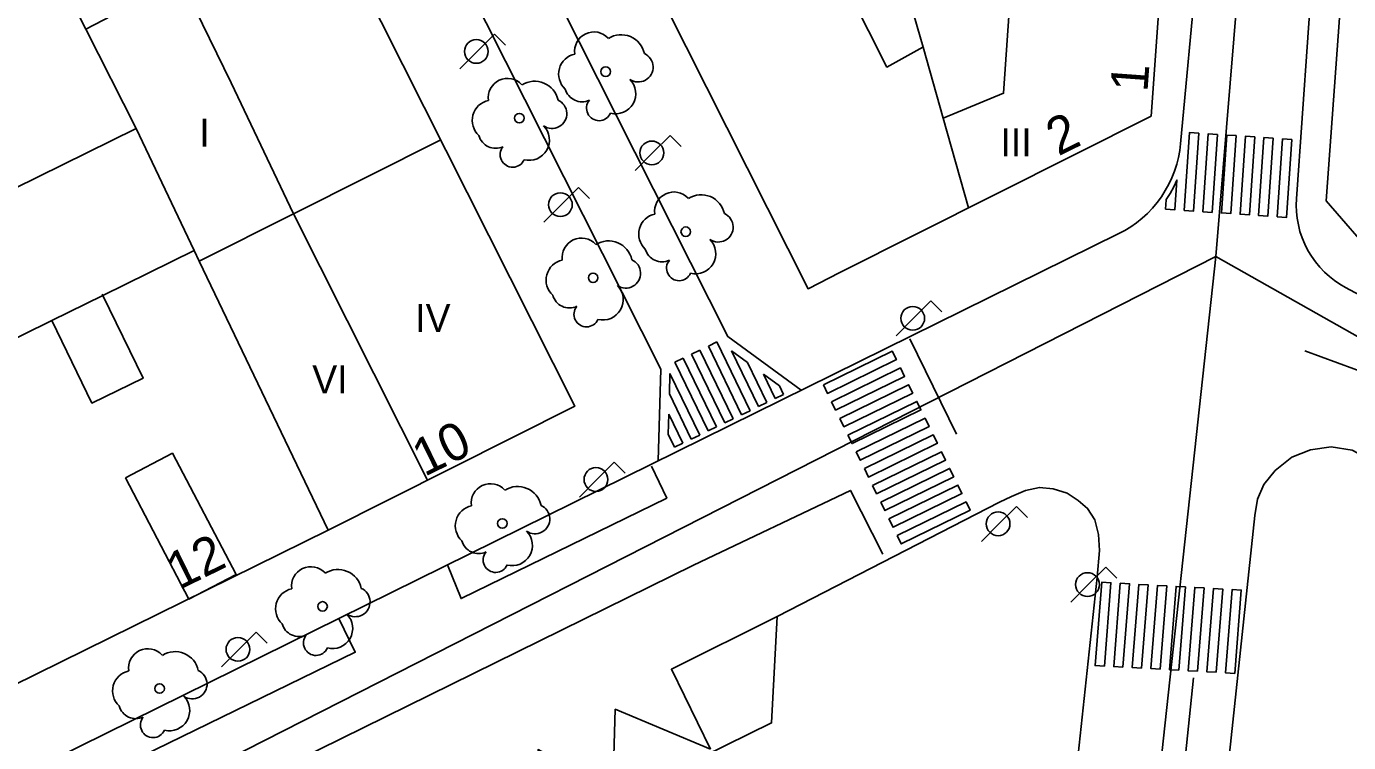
# Model space of a CAD drawing. Extents: x 282771 to 285132, y 4823109 to 4825496.
# Drawn here: x 282930.6 to 283001.5, y 4824148.8 to 4824187.2 of the extents above; entities that cross this region are included whole.
import ezdxf

# ---------------------------------------------------------------- set-up
doc = ezdxf.new("R2010")
doc.units = 0
for name, color, linetype in [('ACERA-BORDILLO', 7, 'Continuous'), ('ACERA-INTERIOR', 7, 'Continuous'), ('ARBOL', 7, 'Continuous'), ('CALLE-EJE', 7, 'Continuous'), ('CARGA_DESCARGA', 7, 'Continuous'), ('EDIFICIO', 7, 'Continuous'), ('FAROLA', 7, 'Continuous'), ('INTERIOR-EDIFICIO', 7, 'Continuous'), ('MEDIANERA', 7, 'Continuous'), ('NUM-LOCAL', 7, 'Continuous'), ('NUM-PORTAL', 7, 'Continuous'), ('PASO-PEATONES', 7, 'Continuous'), ('SENAL-VIARIA', 7, 'Continuous'), ('TXT-ALTURA-EDIFICIO', 7, 'Continuous')]:
    doc.layers.add(name, color=color, linetype=linetype)

msp = doc.modelspace()

# ---------------------------------------------------------------- linework, layer by layer
at = {"layer": 'ACERA-BORDILLO'}
for points in [[(282992.498, 4824180.941), (282993.369, 4824190.332), (282995.599, 4824220.562), (282996.649, 4824235.622), (282996.652, 4824236.135), (282996.587, 4824236.657), (282996.45, 4824237.176), (282996.243, 4824237.676), (282995.971, 4824238.143), (282995.641, 4824238.566), (282995.265, 4824238.934), (282994.855, 4824239.243), (282994.409, 4824239.496), (282993.922, 4824239.695), (282993.403, 4824239.83), (282992.865, 4824239.894), (282992.324, 4824239.886), (282991.794, 4824239.805), (282991.289, 4824239.658), (282990.819, 4824239.452), (282978.039, 4824232.832), (282891.09, 4824187.712), (282879.21, 4824181.652), (282849.03, 4824166.202)], [(283024.309, 4824160.927), (283001.34, 4824173.227), (283001.044, 4824173.399), (283000.755, 4824173.594), (283000.476, 4824173.813), (283000.21, 4824174.055), (282999.959, 4824174.317), (282999.727, 4824174.6), (282999.514, 4824174.9), (282999.324, 4824175.217), (282999.158, 4824175.546), (282999.016, 4824175.886), (282998.901, 4824176.233), (282998.812, 4824176.585), (282998.749, 4824176.939), (282998.712, 4824177.291), (282998.701, 4824177.64), (282998.713, 4824177.983), (283000.529, 4824203.972), (283002.669, 4824231.752)], [(282905.563, 4824134.831), (282989.18, 4824176.115), (282989.505, 4824176.289), (282989.824, 4824176.484), (282990.133, 4824176.703), (282990.431, 4824176.942), (282990.716, 4824177.203), (282990.985, 4824177.483), (282991.236, 4824177.781), (282991.467, 4824178.096), (282991.678, 4824178.425), (282991.867, 4824178.766), (282992.032, 4824179.117), (282992.173, 4824179.476), (282992.291, 4824179.84), (282992.383, 4824180.207), (282992.452, 4824180.575), (282992.498, 4824180.941)], [(283029.299, 4824148.433), (283028.819, 4824149.543), (283027.308, 4824150.905), (283001.691, 4824164.492), (283000.576, 4824164.675), (282999.462, 4824164.518), (282998.465, 4824164.124), (282997.561, 4824163.403), (282996.958, 4824162.655), (282996.63, 4824161.868), (282996.473, 4824160.987)], [(282896.66, 4824113.44), (282970.559, 4824149.853), (282970.868, 4824155.572), (282982.786, 4824161.706), (282983.428, 4824162.008), (282984.175, 4824162.323), (282984.923, 4824162.493), (282985.67, 4824162.415), (282986.417, 4824162.179), (282987.007, 4824161.798), (282987.505, 4824161.365), (282987.899, 4824160.749), (282988.095, 4824159.975), (282988.148, 4824159.109), (282988.023, 4824157.68), (282986.043, 4824139.146)], [(282996.473, 4824160.987), (282981.998, 4824024.858)]]:
    msp.add_lwpolyline(points, dxfattribs=at)
at = {"layer": 'ACERA-INTERIOR'}
for points in [[(282972.152, 4824167.708), (282968.215, 4824170.589), (282946.281, 4824214.125), (282946.951, 4824216.685), (282947.146, 4824216.8)], [(282964.477, 4824163.919), (282964.614, 4824168.847), (282942.752, 4824212.24), (282940.296, 4824213.225), (282940.045, 4824213.115)]]:
    msp.add_lwpolyline(points, dxfattribs=at)
at = {"layer": 'ARBOL'}
for centre in [(282961.662, 4824184.809), (282957.03, 4824182.315), (282965.955, 4824176.22), (282960.988, 4824173.746), (282956.118, 4824160.563), (282946.479, 4824156.11), (282937.737, 4824151.702)]:
    msp.add_circle(centre, 0.255, dxfattribs=at)
for centre, radius, start, end in [((282961.032, 4824185.902), 1.038, 42.38202, 188.12408), ((282962.491, 4824185.518), 1.272, 11.77247, 122.53899), ((282960.235, 4824184.683), 1.097, 102.17153, 227.29582), ((282963.409, 4824185.051), 0.797, 235.7022, 65.73076), ((282956.4, 4824183.409), 1.038, 42.38202, 188.12408), ((282957.859, 4824183.024), 1.272, 11.77247, 122.53899), ((282962.188, 4824183.629), 1.086, 255.69421, 44.66769), ((282960.394, 4824184.125), 0.935, 195.33871, 294.87209), ((282955.603, 4824182.19), 1.097, 102.17153, 227.29582), ((282958.778, 4824182.557), 0.797, 235.7022, 65.73076), ((282961.305, 4824182.849), 0.672, 140.47646, 336.21223), ((282955.762, 4824181.631), 0.935, 195.33871, 294.87209), ((282957.557, 4824181.136), 1.086, 255.69421, 44.66769), ((282956.673, 4824180.355), 0.672, 140.47646, 336.21223), ((282965.325, 4824177.314), 1.038, 42.38202, 188.12408), ((282966.785, 4824176.929), 1.272, 11.77247, 122.53899), ((282964.529, 4824176.095), 1.097, 102.17153, 227.29582), ((282967.703, 4824176.462), 0.797, 235.7022, 65.73076), ((282960.359, 4824174.84), 1.038, 42.38202, 188.12408), ((282961.818, 4824174.455), 1.272, 11.77247, 122.53899), ((282966.482, 4824175.041), 1.086, 255.69421, 44.66769), ((282964.687, 4824175.536), 0.935, 195.33871, 294.87209), ((282959.562, 4824173.621), 1.097, 102.17153, 227.29582), ((282962.736, 4824173.989), 0.797, 235.7022, 65.73076), ((282965.599, 4824174.26), 0.672, 140.47646, 336.21223), ((282959.72, 4824173.063), 0.935, 195.33871, 294.87209), ((282961.515, 4824172.567), 1.086, 255.69421, 44.66769), ((282960.632, 4824171.786), 0.672, 140.47646, 336.21223), ((282955.488, 4824161.657), 1.038, 42.38202, 188.12408), ((282956.947, 4824161.273), 1.272, 11.77247, 122.53899), ((282954.692, 4824160.438), 1.097, 102.17153, 227.29582), ((282957.866, 4824160.806), 0.797, 235.7022, 65.73076), ((282956.645, 4824159.384), 1.086, 255.69421, 44.66769), ((282954.85, 4824159.88), 0.935, 195.33871, 294.87209), ((282955.762, 4824158.604), 0.672, 140.47646, 336.21223), ((282945.85, 4824157.204), 1.038, 42.38202, 188.12408), ((282947.309, 4824156.819), 1.272, 11.77247, 122.53899), ((282945.053, 4824155.985), 1.097, 102.17153, 227.29582), ((282948.227, 4824156.353), 0.797, 235.7022, 65.73076), ((282945.211, 4824155.427), 0.935, 195.33871, 294.87209), ((282947.006, 4824154.931), 1.086, 255.69421, 44.66769), ((282946.123, 4824154.15), 0.672, 140.47646, 336.21223), ((282937.108, 4824152.796), 1.038, 42.38202, 188.12408), ((282938.567, 4824152.411), 1.272, 11.77247, 122.53899), ((282936.311, 4824151.577), 1.097, 102.17153, 227.29582), ((282939.485, 4824151.944), 0.797, 235.7022, 65.73076), ((282938.264, 4824150.523), 1.086, 255.69421, 44.66769), ((282936.469, 4824151.018), 0.935, 195.33871, 294.87209), ((282937.381, 4824149.742), 0.672, 140.47646, 336.21223)]:
    msp.add_arc(centre, radius, start, end, dxfattribs=at)
at = {"layer": 'CALLE-EJE'}
for points in [[(282994.379, 4824174.892), (283000.359, 4824247.161)], [(282994.379, 4824174.892), (282923.952, 4824139.042), (282890.9, 4824122.317), (282859.311, 4824115.893)], [(282977.366, 4824018.14), (282994.379, 4824174.892)], [(282994.379, 4824174.892), (283033.989, 4824152.512)]]:
    msp.add_lwpolyline(points, dxfattribs=at)
at = {"layer": 'CARGA_DESCARGA'}
for points in [[(282970.868, 4824155.572), (282965.191, 4824152.74), (282967.279, 4824148.442)], [(282953.991, 4824141.689), (282953.863, 4824146.416), (282957.757, 4824144.086), (282958.038, 4824148.424), (282962.053, 4824146.215), (282962.174, 4824150.593), (282967.279, 4824148.442)]]:
    msp.add_lwpolyline(points, dxfattribs=at)
at = {"layer": 'EDIFICIO'}
for points in [[(282990.912, 4824182.427), (282974.229, 4824174.022), (282972.518, 4824173.161), (282957.228, 4824203.511), (282955.196, 4824207.543), (282957.875, 4824208.893), (282953.036, 4824218.498), (282959.61, 4824221.902), (282966.479, 4824225.472), (282973.599, 4824229.162), (282978.599, 4824231.752), (282980.129, 4824232.542), (282991.679, 4824238.532), (282994.849, 4824236.532), (282994.189, 4824227.742), (282993.559, 4824219.492), (282993.309, 4824215.712), (282992.989, 4824211.212), (282992.379, 4824202.892), (282991.829, 4824195.172), (282990.912, 4824182.427)], [(282897.2, 4824135.743), (282946.78, 4824160.202), (282959.97, 4824166.842), (282960.014, 4824166.865), (282942.693, 4824201.244), (282940.014, 4824199.894), (282935.276, 4824209.298), (282934.51, 4824208.902), (282927.1, 4824205.032), (282919.4, 4824201.002), (282913.28, 4824197.812), (282903.79, 4824192.882), (282899.1, 4824190.442), (282894, 4824187.802), (282891.09, 4824186.342), (282879.76, 4824180.562), (282878.12, 4824179.722), (282871.31, 4824176.242), (282865.051, 4824173.032), (282858.541, 4824169.702), (282850.131, 4824165.392), (282848.909, 4824161.648)], [(283001.999, 4824201.422), (283001.139, 4824189.442), (283000.309, 4824177.872), (283002.999, 4824174.762)]]:
    msp.add_lwpolyline(points, dxfattribs=at)
at = {"layer": 'FAROLA'}
for p, q in [((282955.703, 4824186.824), (282954.763, 4824185.894)), ((282956.293, 4824186.234), (282955.703, 4824186.824)), ((282954.763, 4824185.894), (282953.833, 4824184.954)), ((282965.116, 4824181.377), (282964.176, 4824180.447)), ((282965.706, 4824180.787), (282965.116, 4824181.377)), ((282964.176, 4824180.447), (282963.246, 4824179.507)), ((282960.212, 4824178.6), (282959.272, 4824177.67)), ((282960.802, 4824178.01), (282960.212, 4824178.6)), ((282959.272, 4824177.67), (282958.342, 4824176.73)), ((282979.109, 4824172.502), (282978.169, 4824171.572)), ((282979.699, 4824171.912), (282979.109, 4824172.502)), ((282978.169, 4824171.572), (282977.239, 4824170.632)), ((282962.12, 4824163.851), (282961.18, 4824162.921)), ((282962.71, 4824163.261), (282962.12, 4824163.851)), ((282961.18, 4824162.921), (282960.25, 4824161.981)), ((282983.687, 4824161.472), (282982.747, 4824160.542)), ((282984.277, 4824160.882), (282983.687, 4824161.472)), ((282982.747, 4824160.542), (282981.817, 4824159.602)), ((282988.484, 4824158.213), (282987.544, 4824157.283)), ((282989.074, 4824157.623), (282988.484, 4824158.213)), ((282987.544, 4824157.283), (282986.614, 4824156.343)), ((282942.919, 4824154.734), (282941.979, 4824153.804)), ((282943.509, 4824154.144), (282942.919, 4824154.734)), ((282941.979, 4824153.804), (282941.049, 4824152.864))]:
    msp.add_line(p, q, dxfattribs=at)
for centre in [(282954.723, 4824185.894), (282964.136, 4824180.447), (282959.232, 4824177.67), (282978.129, 4824171.572), (282961.14, 4824162.921), (282982.707, 4824160.542), (282987.504, 4824157.283), (282941.939, 4824153.804)]:
    msp.add_circle(centre, 0.637, dxfattribs=at)
at = {"layer": 'INTERIOR-EDIFICIO'}
for points in [[(282978.68, 4824186.125), (282976.749, 4824185.057), (282966.844, 4824204.719), (282969.469, 4824206.17), (282967.727, 4824209.321), (282966.178, 4824208.464), (282964.759, 4824211.367), (282971.661, 4824214.914), (282970.445, 4824217.392), (282979.579, 4824222.132), (282982.819, 4824222.232), (282982.449, 4824218.732), (282981.669, 4824195.872), (282981, 4824188.221), (282983.294, 4824188.036), (282983.005, 4824183.65), (282979.759, 4824182.31), (282978.681, 4824186.123)], [(282939.59, 4824175.212), (282939.866, 4824174.635), (282944.91, 4824177.172), (282941.57, 4824184.202), (282938.88, 4824189.752), (282933.783, 4824187.082), (282932.08, 4824190.442), (282925.84, 4824187.102), (282920.28, 4824184.142), (282916.64, 4824182.193), (282915.79, 4824183.962), (282915.44, 4824184.702), (282912.11, 4824182.972), (282912.46, 4824182.222), (282913.339, 4824180.425), (282910.42, 4824178.862), (282909.544, 4824180.714), (282909.194, 4824181.454), (282899.188, 4824176.256), (282900.42, 4824173.512), (282891.09, 4824168.512)], [(282890.933, 4824151.235), (282895.11, 4824153.293), (282897.29, 4824148.802), (282900.03, 4824150.132), (282897.834, 4824154.635), (282907.329, 4824159.315), (282909.49, 4824154.892), (282912.23, 4824156.222), (282910.061, 4824160.661), (282914.991, 4824163.09), (282919.841, 4824165.48), (282922, 4824161.052), (282924.74, 4824162.382), (282922.569, 4824166.825), (282931.952, 4824171.448), (282934.11, 4824167.022), (282936.85, 4824168.352), (282934.683, 4824172.794), (282939.59, 4824175.212)]]:
    msp.add_lwpolyline(points, dxfattribs=at)
at = {"layer": 'MEDIANERA'}
for points in [[(282978.019, 4824188.462), (282978.681, 4824186.123)], [(282933.783, 4824187.082), (282936.48, 4824181.762)], [(282979.759, 4824182.31), (282981.121, 4824177.494)], [(282911.589, 4824169.484), (282936.48, 4824181.762)], [(282936.48, 4824181.762), (282939.59, 4824175.212)], [(282944.91, 4824177.172), (282952.815, 4824181.155)], [(282944.91, 4824177.172), (282952.103, 4824162.882)], [(282946.78, 4824160.202), (282939.866, 4824174.635)], [(282934.65, 4824172.862), (282934.683, 4824172.794), (282931.952, 4824171.448)], [(282935.9, 4824163.012), (282939.31, 4824156.502), (282941.84, 4824157.822), (282938.42, 4824164.332), (282935.9, 4824163.012)]]:
    msp.add_lwpolyline(points, dxfattribs=at)
at = {"layer": 'PASO-PEATONES'}
for p, q in [((282967.62, 4824170.301), (282967.17, 4824170.083)), ((282967.17, 4824170.083), (282968.954, 4824166.395)), ((282969.404, 4824166.613), (282967.62, 4824170.301)), ((282965.819, 4824169.43), (282965.369, 4824169.212)), ((282965.369, 4824169.212), (282967.153, 4824165.524)), ((282967.604, 4824165.742), (282965.819, 4824169.43)), ((282966.72, 4824169.865), (282966.269, 4824169.648)), ((282966.269, 4824169.648), (282968.054, 4824165.959)), ((282968.504, 4824166.177), (282966.72, 4824169.865)), ((282968.401, 4824169.833), (282969.854, 4824166.83)), ((282969.261, 4824169.204), (282968.401, 4824169.833)), ((282965.108, 4824168.605), (282965.078, 4824167.519)), ((282966.703, 4824165.306), (282965.108, 4824168.605)), ((282970.304, 4824167.048), (282969.261, 4824169.204)), ((282970.121, 4824168.575), (282970.754, 4824167.266)), ((282970.981, 4824167.945), (282970.121, 4824168.575)), ((282971.204, 4824167.484), (282970.981, 4824167.945)), ((282965.078, 4824167.519), (282966.253, 4824165.089)), ((282970.754, 4824167.266), (282971.204, 4824167.484)), ((282965.047, 4824166.433), (282965.017, 4824165.347)), ((282965.803, 4824164.871), (282965.047, 4824166.433)), ((282968.954, 4824166.395), (282969.404, 4824166.613)), ((282969.854, 4824166.83), (282970.304, 4824167.048)), ((282967.153, 4824165.524), (282967.604, 4824165.742)), ((282968.054, 4824165.959), (282968.504, 4824166.177)), ((282965.017, 4824165.347), (282965.353, 4824164.653)), ((282966.253, 4824165.089), (282966.703, 4824165.306)), ((282965.353, 4824164.653), (282965.803, 4824164.871))]:
    msp.add_line(p, q, dxfattribs=at)
for points in [[(282993.479, 4824181.512), (282993.192, 4824177.327), (282992.693, 4824177.361), (282992.98, 4824181.546)], [(282994.476, 4824181.443), (282994.19, 4824177.259), (282993.691, 4824177.293), (282993.978, 4824181.477)], [(282995.474, 4824181.375), (282995.188, 4824177.191), (282994.689, 4824177.225), (282994.975, 4824181.409)], [(282996.472, 4824181.307), (282996.185, 4824177.122), (282995.686, 4824177.156), (282995.973, 4824181.341)], [(282997.469, 4824181.239), (282997.183, 4824177.054), (282996.684, 4824177.088), (282996.97, 4824181.273)], [(282998.467, 4824181.17), (282998.181, 4824176.986), (282997.682, 4824177.02), (282997.968, 4824181.204)], [(282992.134, 4824178.629), (282992.304, 4824178.99), (282992.195, 4824177.395), (282991.696, 4824177.43), (282991.73, 4824177.925), (282991.731, 4824177.952), (282991.936, 4824178.271)], [(282973.337, 4824167.993), (282977.033, 4824169.803), (282977.253, 4824169.354), (282973.556, 4824167.544)], [(282973.776, 4824167.095), (282977.472, 4824168.905), (282977.692, 4824168.455), (282973.996, 4824166.646)], [(282974.216, 4824166.197), (282977.912, 4824168.006), (282978.132, 4824167.557), (282974.436, 4824165.748)], [(282974.656, 4824165.299), (282978.352, 4824167.108), (282978.572, 4824166.659), (282974.876, 4824164.85)], [(282975.095, 4824164.401), (282978.791, 4824166.21), (282979.011, 4824165.761), (282975.315, 4824163.952)], [(282975.535, 4824163.503), (282979.231, 4824165.312), (282979.451, 4824164.863), (282975.755, 4824163.054)], [(282975.975, 4824162.604), (282979.671, 4824164.414), (282979.891, 4824163.965), (282976.195, 4824162.155)], [(282976.414, 4824161.706), (282980.111, 4824163.516), (282980.33, 4824163.067), (282976.634, 4824161.257)], [(282976.854, 4824160.808), (282980.55, 4824162.617), (282980.77, 4824162.169), (282977.074, 4824160.359)], [(282977.294, 4824159.91), (282980.99, 4824161.719), (282981.21, 4824161.27), (282977.514, 4824159.461)], [(282988.408, 4824152.908), (282987.909, 4824152.936), (282988.264, 4824157.406), (282988.763, 4824157.378)], [(282989.407, 4824152.852), (282988.908, 4824152.88), (282989.263, 4824157.35), (282989.762, 4824157.322)], [(282990.406, 4824152.797), (282989.906, 4824152.825), (282990.261, 4824157.294), (282990.761, 4824157.266)], [(282991.405, 4824152.741), (282990.905, 4824152.769), (282991.26, 4824157.238), (282991.759, 4824157.21)], [(282992.403, 4824152.685), (282991.904, 4824152.713), (282992.259, 4824157.182), (282992.758, 4824157.154)], [(282993.402, 4824152.629), (282992.902, 4824152.657), (282993.257, 4824157.126), (282993.757, 4824157.098)], [(282994.401, 4824152.573), (282993.901, 4824152.601), (282994.256, 4824157.07), (282994.755, 4824157.042)], [(282995.399, 4824152.517), (282994.9, 4824152.545), (282995.255, 4824157.014), (282995.754, 4824156.986)]]:
    msp.add_lwpolyline(points, close=True, dxfattribs=at)
at = {"layer": 'SENAL-VIARIA'}
for points in [[(282977.975, 4824170.464), (282980.476, 4824165.345)], [(282999.163, 4824169.824), (283003.539, 4824168.217), (283009.522, 4824165.044), (283027.951, 4824155.083)], [(282953.171, 4824158.343), (282953.906, 4824156.529), (282964.941, 4824161.923), (282964.115, 4824163.645)], [(282976.53, 4824158.918), (282974.786, 4824162.338), (282966.366, 4824158.322)], [(282966.366, 4824158.322), (282903.829, 4824127.512), (282898.57, 4824125.142), (282894.073, 4824123.214), (282889.134, 4824121.527), (282884.075, 4824120.04), (282874.582, 4824118.082), (282865.87, 4824117.158)], [(282905.231, 4824134.636), (282906.005, 4824133.062), (282948.232, 4824153.646), (282947.341, 4824155.456)], [(282970.868, 4824155.572), (282965.191, 4824152.74), (282967.279, 4824148.442)], [(282993.195, 4824152.278), (282989.45, 4824116.118)]]:
    msp.add_lwpolyline(points, dxfattribs=at)

# ---------------------------------------------------------------- texts
at = {"layer": 'NUM-LOCAL'}
msp.add_text('2', height=2, rotation=26.11004, dxfattribs=at).set_placement((282985.932, 4824180.258))
at = {"layer": 'NUM-PORTAL'}
for s, rotation, p in [('1', 85.87004, (282990.718, 4824183.684)), ('10', 26.11004, (282951.936, 4824163.051)), ('12', 26.11004, (282938.761, 4824156.97))]:
    msp.add_text(s, height=2, rotation=rotation, dxfattribs=at).set_placement(p)
at = {"layer": 'TXT-ALTURA-EDIFICIO'}
for s, p in [('I', (282939.869, 4824180.792)), ('III', (282982.837, 4824180.262)), ('IV', (282951.446, 4824170.841)), ('VI', (282945.923, 4824167.541))]:
    msp.add_text(s, height=1.5, rotation=0.00004, dxfattribs=at).set_placement(p)

doc.saveas('drawing.dxf')
